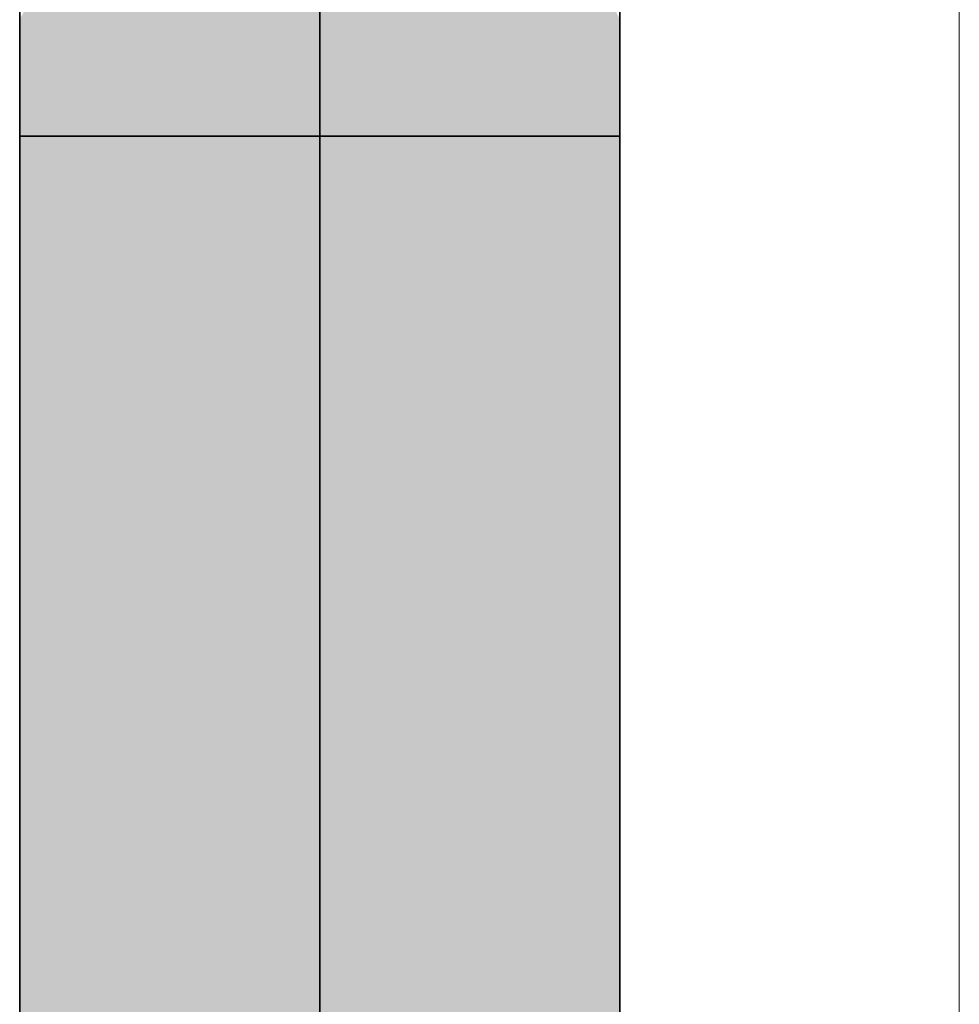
# Model space of a CAD drawing. Extents: x -459 to 541, y -543 to 550.
# Tile 462 of 577: x 169.19 to 171.94, y 323.02 to 325.91. Entities that reach past the tile are written whole.
import ezdxf
from ezdxf.lldxf.tags import DXFTag

# ---------------------------------------------------------------- set-up
doc = ezdxf.new("R2010")
doc.units = 0
doc.layers.get('0').update_dxf_attribs({"lineweight": 35})
doc.layers.add('0-Shading', color=7, linetype='Continuous', lineweight=35)
doc.layers.add('5_UG-NEU', color=7, linetype='Continuous', lineweight=25)
doc.layers.add('H_Ruecklauf', color=5, linetype='Continuous', lineweight=35, true_color=0x0000ff)
tags = doc.linetypes.add('VERDECKT2_S2', pattern=[0.0027, 0.002, -0.0007]).pattern_tags.tags
tags[6:7] = [DXFTag(74, 4), DXFTag(75, 0), DXFTag(340, '0'), DXFTag(46, 1.0), DXFTag(50, 0.0), DXFTag(44, 0.0), DXFTag(45, 0.0)]
tags[4:5] = [DXFTag(74, 4), DXFTag(75, 0), DXFTag(340, '0'), DXFTag(46, 1.0), DXFTag(50, 0.0), DXFTag(44, 0.0), DXFTag(45, 0.0)]

# ---------------------------------------------------------------- blocks, each defined once
blk = doc.blocks.new('Shading-A07ALAKV1N', base_point=(152.5692, 260.2956))
at = {"layer": '0-Shading', "color": 5, "true_color": 0x0000fc}
for points in [[(169.8415, 325.5652), (170.0692, 325.5652), (169.8415, 326.1269), (170.0692, 326.1346)], [(170.0692, 325.5652), (170.297, 325.5652), (170.0692, 326.1346), (170.297, 326.1269)]]:
    blk.add_solid(points, dxfattribs=at)
at = {"layer": '0-Shading', "color": 172, "true_color": 0x0000e4}
for points in [[(169.447, 325.5652), (169.6293, 325.5652), (169.447, 326.0679), (169.6293, 326.1041)], [(170.5092, 325.5652), (170.6915, 325.5652), (170.5092, 326.1041), (170.6915, 326.0679)], [(169.6293, 325.5652), (169.447, 325.5652), (169.6293, 297.1128), (169.447, 296.8463)], [(170.6915, 325.5652), (170.5092, 325.5652), (170.6915, 296.2349), (170.5092, 296.6804)]]:
    blk.add_solid(points, dxfattribs=at)
at = {"layer": '0-Shading', "color": 5, "true_color": 0x0000f4}
for points in [[(169.6293, 325.5652), (169.8415, 325.5652), (169.6293, 326.1041), (169.8415, 326.1269)], [(170.297, 325.5652), (170.5092, 325.5652), (170.297, 326.1269), (170.5092, 326.1041)]]:
    blk.add_solid(points, dxfattribs=at)
at = {"layer": '0-Shading', "color": 172, "true_color": 0x0000cc}
for points in [[(169.3071, 325.5652), (169.447, 325.5652), (169.3071, 326.0208), (169.447, 326.0679)], [(170.6915, 325.5652), (170.8313, 325.5652), (170.6915, 326.0679), (170.8313, 326.0208)]]:
    blk.add_solid(points, dxfattribs=at)
at = {"layer": '0-Shading', "color": 174, "true_color": 0x0000b0}
for points in [[(169.2192, 325.5652), (169.3071, 325.5652), (169.2192, 325.9658), (169.3071, 326.0208)], [(170.8313, 325.5652), (170.9193, 325.5652), (170.8313, 326.0208), (170.9193, 325.9658)], [(169.3071, 325.5652), (169.2192, 325.5652), (169.3071, 296.451), (169.2192, 295.9539)], [(170.9193, 325.5652), (170.8313, 325.5652), (170.9193, 295.1186), (170.8313, 295.7021)]]:
    blk.add_solid(points, dxfattribs=at)
at = {"layer": '0-Shading', "color": 174, "true_color": 0x000090}
for points in [[(169.1893, 325.5652), (169.2192, 325.5652), (169.1893, 325.9069), (169.2192, 325.9658)], [(170.9193, 325.5652), (170.9492, 325.5652), (170.9193, 325.9658), (170.9492, 325.9069)], [(169.2192, 325.5652), (169.1893, 325.5652), (169.2192, 295.9539), (169.1893, 295.3888)], [(170.9492, 325.5652), (170.9193, 325.5652), (170.9492, 294.524), (170.9193, 295.1186)]]:
    blk.add_solid(points, dxfattribs=at)
at = {"layer": '0-Shading', "color": 172, "true_color": 0x0000cd}
for points in [[(169.447, 325.5652), (169.3071, 325.5652), (169.447, 296.8463), (169.3071, 296.451)], [(170.8313, 325.5652), (170.6915, 325.5652), (170.8313, 295.7021), (170.6915, 296.2349)]]:
    blk.add_solid(points, dxfattribs=at)
at = {"layer": '0-Shading', "color": 5, "true_color": 0x0000f5}
for points in [[(169.8415, 325.5652), (169.6293, 325.5652), (169.8415, 297.2323), (169.6293, 297.1128)], [(170.5092, 325.5652), (170.297, 325.5652), (170.5092, 296.6804), (170.297, 297.0085)]]:
    blk.add_solid(points, dxfattribs=at)
at = {"layer": '0-Shading', "color": 5, "true_color": 0x0000fd}
for points in [[(170.0692, 325.5652), (169.8415, 325.5652), (170.0692, 297.1968), (169.8415, 297.2323)], [(170.297, 325.5652), (170.0692, 325.5652), (170.297, 297.0085), (170.0692, 297.1968)]]:
    blk.add_solid(points, dxfattribs=at)
blk = doc.blocks.new('Referenz-A07ALAR41N', base_point=(-170.8075, 0))
at = {"layer": '5_UG-NEU', "color": 0, "linetype": 'VERDECKT2_S2', "lineweight": 13, "ltscale": 0.13}
blk.add_line((171.9441, 348.9193), (171.9441, 259.0546), dxfattribs=at)
blk = doc.blocks.new('Rohr - 1703-A07ALBYG1N', base_point=(-100.3714, 263.3486))
at = {"color": 0, "linetype": 'ByBlock', "lineweight": -2, "ltscale": 0.35}
blk.add_line((170.0692, 326.8852), (170.0692, 269.6951), dxfattribs=at)
blk = doc.blocks.new('Geometrie-A07ALC2E1N', base_point=(-101.2514, 241.343))
at = {"layer": 'H_Ruecklauf', "lineweight": -2}
for p, q in [((169.1892, 325.9069), (169.1892, 326.2252)), ((170.9492, 325.9069), (170.9492, 326.2252)), ((169.1892, 325.5652), (169.1892, 325.9069)), ((170.9492, 325.5652), (170.9492, 325.9069)), ((169.1892, 325.5652), (169.1892, 267.3752)), ((169.1892, 325.5652), (169.7047, 325.5652)), ((169.1892, 325.5652), (170.9492, 325.5652)), ((169.7047, 325.5652), (170.4338, 325.5652)), ((170.4338, 325.5652), (170.9492, 325.5652)), ((170.9492, 267.3752), (170.9492, 325.5652))]:
    blk.add_line(p, q, dxfattribs=at)

msp = doc.modelspace()

# ---------------------------------------------------------------- block references
at = {"color": 251, "lineweight": 25, "ltscale": 0.25, "true_color": 0x585858}
msp.add_blockref('Referenz-A07ALAR41N', (-170.8075, 0), dxfattribs=at)
msp.add_blockref('Shading-A07ALAKV1N', (152.5692, 260.2956))
at = {"linetype": 'Continuous', "ltscale": 0.35}
msp.add_blockref('Geometrie-A07ALC2E1N', (-101.2514, 241.343), dxfattribs=at)
at = {"layer": 'H_Ruecklauf', "ltscale": 0.35}
msp.add_blockref('Rohr - 1703-A07ALBYG1N', (-100.3714, 263.3486), dxfattribs=at)

doc.saveas('drawing.dxf')
